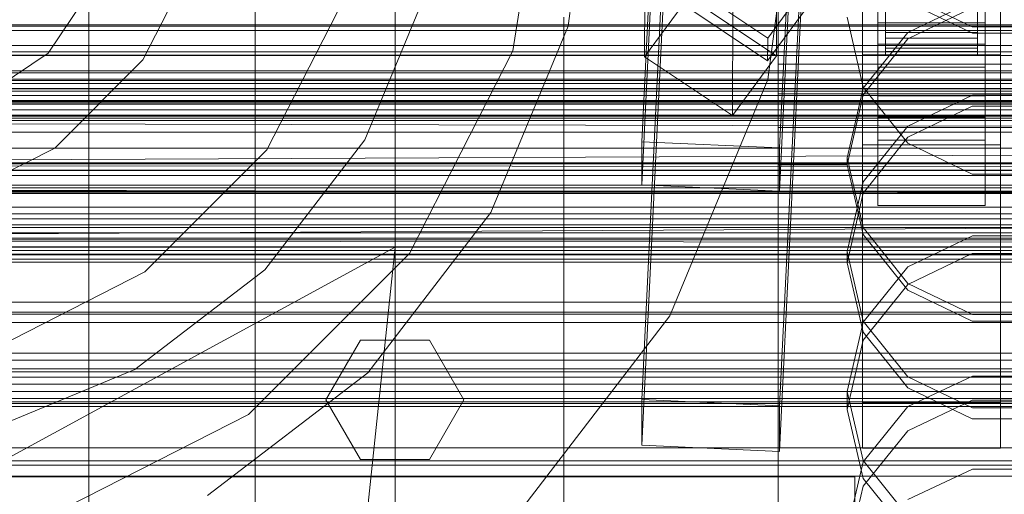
# Model space of a CAD drawing. Header units: millimetres. Extents: x -4395 to 65662, y -65530 to 6847.
# Tile 279 of 656: x -259 to -130, y -34337 to -34275. Entities that reach past the tile are written whole.
import ezdxf

# ---------------------------------------------------------------- set-up
doc = ezdxf.new("R2010")
doc.units = ezdxf.units.MM
for name, color, linetype, lineweight in [('COTAS_O', 1, 'Continuous', 0), ('COTAS_P', 1, 'Continuous', 0), ('frontal_briquetadora', 7, 'Continuous', 0), ('frontal_C01', 7, 'Continuous', 0), ('frontal_C02', 7, 'Continuous', 0), ('frontal_C03', 7, 'Continuous', 0), ('frontal_mezcladora', 7, 'Continuous', 0), ('frontal_secador', 7, 'Continuous', 0)]:
    doc.layers.add(name, color=color, linetype=linetype, lineweight=lineweight)
doc.dimstyles.new('R19_100', dxfattribs={"dimtxt": 250, "dimasz": 150, "dimexe": 150, "dimexo": 80, "dimgap": 100, "dimtad": 1, "dimtih": 1, "dimtoh": 1, "dimdsep": 46, "dimcen": 0.09, "dimadec": 0, "dimazin": 0, "dimtfac": 1, "dimtdec": 4, "dimtofl": 0, "dimtmove": 0, "dimatfit": 3, "dimfxl": 1, "dimtolj": 1, "dimtzin": 0, "dimarcsym": 0})

# ---------------------------------------------------------------- blocks, each defined once
blk = doc.blocks.new('DIM_R33_43')
at = {"layer": 'COTAS_O'}
for p, q in [((-1725, -33700), (-1575, -33655)), ((1725, -33700), (1575, -33655)), ((-1725, -34400), (-1725, -33700)), ((-1725, -33700), (1725, -33700)), ((-1725, -33700), (-1575, -33745)), ((1725, -33700), (1575, -33745)), ((1725, -34400), (1725, -33700))]:
    blk.add_line(p, q, dxfattribs=at)
blk.add_text('3450 O', height=250, dxfattribs=at).set_placement((0, -33600))
blk = doc.blocks.new('DIM_R33_44')
at = {"layer": 'COTAS_P'}
for p, q in [((-150, -32200), (550, -32200)), ((550, -32200), (505, -32350)), ((550, -34800), (550, -32200)), ((550, -32200), (595, -32350)), ((550, -34800), (505, -34650)), ((550, -34800), (595, -34650)), ((-150, -34800), (550, -34800))]:
    blk.add_line(p, q, dxfattribs=at)
blk.add_text('2600 P', height=250, rotation=90, dxfattribs=at).set_placement((450, -33500))
blk = doc.blocks.new('DIM_R33_46')
at = {"layer": 'COTAS_O'}
for p, q in [((-650, -33700), (50, -33700)), ((50, -33700), (5, -33850)), ((50, -34900), (50, -33700)), ((50, -33700), (95, -33850)), ((50, -34900), (5, -34750)), ((50, -34900), (95, -34750)), ((-650, -34900), (50, -34900))]:
    blk.add_line(p, q, dxfattribs=at)
blk.add_text('1200 O', height=250, rotation=90, dxfattribs=at).set_placement((-50, -34300))
blk = doc.blocks.new('DIM_R33_47')
at = {"layer": 'COTAS_O'}
for p, q in [((-650, -34200), (-500, -34155)), ((650, -34200), (500, -34155)), ((-650, -34900), (-650, -34200)), ((-650, -34200), (650, -34200)), ((-650, -34200), (-500, -34245)), ((650, -34200), (500, -34245)), ((650, -34900), (650, -34200))]:
    blk.add_line(p, q, dxfattribs=at)
blk.add_text('1300 O', height=250, dxfattribs=at).set_placement((0, -34100))

msp = doc.modelspace()

# ---------------------------------------------------------------- linework, layer by layer
at = {"layer": 'frontal_briquetadora'}
for p, q in [((-210, -34680), (-210, -33820)), ((-210, -34060), (-210, -34490)), ((-210, -34060), (-210, -34496)), ((-210, -34060), (-210, -34305)), ((-160, -34275.621), (-160, -34255.753)), ((-210, -34260), (-210, -34305)), ((-210, -34680), (-210, -34260)), ((-210, -34496), (-210, -34260)), ((-160, -34279.956), (-160, -34260.18)), ((-160, -34277.979), (-160, -34260.611)), ((-160, -34261.61), (-160, -34281.116)), ((-160, -34265.027), (-160, -34282.059)), ((-160, -34284.973), (-160, -34267.941)), ((-160, -34288.446), (-160, -34268.879)), ((-160, -34288.435), (-160, -34268.884)), ((-160, -34270.044), (-160, -34289.82)), ((-160, -34272.021), (-160, -34289.389)), ((-143.094, -34272.168), (-134.674, -34276.228)), ((-134.673, -34272.915), (-143.093, -34276.965)), ((-134.673, -34277.085), (-143.093, -34273.035)), ((-160, -34274.379), (-160, -34294.247)), ((-143.094, -34277.832), (-134.674, -34273.772)), ((-210, -34275), (-210, -34294.286)), ((-188, -34275), (-188, -34278.905)), ((-188, -34275), (-188, -34293.742)), ((-188, -34275), (-188, -34294.286)), ((-160, -34275), (-160, -34294.5)), ((-160, -34275), (-160, -34294.704)), ((-160, -34275), (-160, -34292.221)), ((-160, -34275), (-160, -34294.515)), ((-160, -34275), (-160, -34294.867)), ((-160, -34295.487), (-160, -34275.621)), ((-148.92, -34284.112), (-151, -34275)), ((-143.093, -34276.965), (-148.92, -34284.263)), ((-134.674, -34276.228), (-125.326, -34276.228)), ((-125.327, -34277.085), (-134.673, -34277.085)), ((-160, -34293.039), (-160, -34277.979)), ((-148.92, -34285.14), (-143.094, -34277.832)), ((-188, -34278.905), (-188, -34282.036)), ((-160, -34279.956), (-396, -34279.956)), ((-160, -34299.541), (-160, -34279.956)), ((200, -34281.116), (-160, -34281.116)), ((-160, -34281.116), (-160, -34300.517)), ((-160, -34281.121), (-160, -34300.538)), ((-188, -34282.036), (-188, -34283.774)), ((-160, -34282.059), (-160, -34296.162)), ((-160, -34284.973), (200, -34284.973)), ((-160, -34302.341), (-160, -34284.973)), ((-148.92, -34284.263), (-151, -34293.364)), ((-143.094, -34291.418), (-148.92, -34284.112)), ((-151, -34294.247), (-148.92, -34285.14)), ((-143.093, -34289.221), (-134.673, -34285.179)), ((-134.673, -34285.179), (-125.327, -34285.179)), ((-134.674, -34286.607), (-143.094, -34290.664)), ((-125.326, -34286.607), (-134.674, -34286.607)), ((-160, -34307.656), (-160, -34288.435)), ((-160, -34307.682), (-160, -34288.446)), ((-160, -34289.389), (200, -34289.389)), ((-160, -34289.389), (-160, -34306.421)), ((-160, -34289.82), (-160, -34309.026)), ((-148.92, -34296.503), (-143.093, -34289.221)), ((-143.094, -34290.664), (-148.92, -34297.965)), ((-134.674, -34295.473), (-143.094, -34291.418)), ((-160, -34292.221), (-160, -34306.82)), ((-188, -34293.742), (-188, -34311.847)), ((-160, -34303.498), (-160, -34293.039)), ((-151, -34293.364), (-151, -34294.247)), ((-151, -34293.364), (-148.92, -34302.464)), ((-210, -34294.286), (-210, -34313.291)), ((-188, -34294.286), (-188, -34313.291)), ((-151, -34294.247), (-160, -34294.247)), ((-160, -34294.247), (-160, -34314.065)), ((-160, -34294.5), (-160, -34313.519)), ((-160, -34294.515), (-160, -34313.55)), ((-160, -34294.704), (-160, -34313.651)), ((-160, -34294.867), (-160, -34314.683)), ((-148.92, -34303.343), (-151, -34294.247)), ((-160, -34315.301), (-160, -34295.487)), ((-160, -34296.162), (-160, -34305.188)), ((-151, -34305.584), (-148.92, -34296.503)), ((-125.326, -34295.473), (-134.674, -34295.473)), ((-148.92, -34297.965), (-151, -34307.055)), ((-160, -34318.183), (-160, -34299.541)), ((-160, -34300.517), (-160, -34319.289)), ((-160, -34300.538), (-160, -34319.325)), ((-160, -34317.401), (-160, -34302.341)), ((-148.92, -34302.464), (-143.093, -34309.762)), ((-160, -34307.765), (-160, -34303.498)), ((-143.094, -34310.629), (-148.92, -34303.343)), ((-143.093, -34307.571), (-134.673, -34303.551)), ((-134.673, -34303.551), (-125.327, -34303.551)), ((-210, -34305), (-430, -34305)), ((-210, -34305), (-418, -34418.333)), ((-210, -34305), (-222, -34418.333)), ((-210, -34471), (-210, -34305)), ((-210, -34680), (-210, -34305)), ((-210, -34305), (-210, -34496)), ((-160, -34305.188), (-160, -34307.765)), ((-160, -34306.421), (-160, -34320.524)), ((-160, -34306.82), (-160, -34316.575)), ((-151, -34305.584), (-151, -34307.055)), ((-148.92, -34314.665), (-151, -34305.584)), ((-134.674, -34305.831), (-143.094, -34309.876)), ((-125.326, -34305.831), (-134.674, -34305.831)), ((-160, -34326.072), (-160, -34307.656)), ((-160, -34326.113), (-160, -34307.682)), ((-151, -34307.055), (-148.92, -34316.128)), ((-148.92, -34314.816), (-143.093, -34307.571)), ((-160, -34309.026), (-160, -34326.924)), ((-143.094, -34309.876), (-148.92, -34317.151)), ((-134.674, -34314.669), (-143.094, -34310.629)), ((-143.093, -34309.762), (-134.673, -34313.812)), ((-188, -34311.847), (-188, -34328.696)), ((-210, -34313.291), (-210, -34331.737)), ((-188, -34313.291), (-188, -34331.737)), ((-160, -34313.519), (-160, -34331.59)), ((-160, -34313.55), (-160, -34331.635)), ((-160, -34313.651), (-160, -34331.113)), ((-160, -34314.065), (-160, -34333.784)), ((-134.673, -34313.812), (-125.327, -34313.812)), ((-160, -34314.683), (-160, -34334.398)), ((-160, -34335.011), (-160, -34315.301)), ((-151, -34323.849), (-148.92, -34314.816)), ((-143.093, -34321.948), (-148.92, -34314.665)), ((-125.326, -34314.669), (-134.674, -34314.669)), ((-160, -34316.575), (-160, -34320)), ((-148.92, -34316.128), (-143.094, -34323.39)), ((-160, -34327.861), (-160, -34317.401)), ((-160, -34335.166), (-160, -34318.183)), ((-148.92, -34317.151), (-151, -34326.199)), ((-160, -34319.289), (-160, -34336.971)), ((-160, -34319.325), (-160, -34337.021)), ((-160, -34320.524), (-160, -34329.551)), ((-134.673, -34321.854), (-143.093, -34325.844)), ((-134.673, -34325.989), (-143.093, -34321.948)), ((-125.327, -34321.854), (-134.673, -34321.854)), ((-143.094, -34323.39), (-134.674, -34327.416)), ((-151, -34323.849), (-151, -34326.199)), ((-151, -34323.849), (-148.92, -34332.883)), ((-160, -34343.231), (-160, -34326.072)), ((-160, -34343.286), (-160, -34326.113)), ((-143.093, -34325.844), (-148.92, -34333.033)), ((-143.094, -34329.005), (-134.674, -34324.981)), ((-134.674, -34324.981), (-125.326, -34324.981)), ((-125.327, -34325.989), (-134.673, -34325.989)), ((-160, -34326.924), (-160, -34342.827)), ((-148.92, -34335.219), (-151, -34326.199)), ((-134.674, -34327.416), (-125.326, -34327.416)), ((-188, -34328.696), (-188, -34343.717)), ((-160, -34332.127), (-160, -34327.861)), ((-160, -34329.551), (-160, -34332.127)), ((-148.92, -34336.235), (-143.094, -34329.005)), ((-160, -34331.113), (-160, -34346.418)), ((-210, -34331.737), (-210, -34349.356)), ((-188, -34331.737), (-188, -34349.356)), ((-160, -34331.59), (-160, -34348.267)), ((-160, -34331.635), (-160, -34348.326)), ((-160, -34333.784), (-160, -34353.351)), ((-148.92, -34333.033), (-151, -34341.997)), ((-148.92, -34332.883), (-143.093, -34340.127)), ((-160, -34334.398), (-160, -34353.959)), ((-160, -34354.568), (-160, -34335.011)), ((-143.093, -34337.96), (-134.673, -34333.996)), ((-134.673, -34333.996), (-125.327, -34333.996)), ((-160, -34349.836), (-160, -34335.166)), ((-151, -34345.219), (-148.92, -34336.235)), ((-143.094, -34342.432), (-148.92, -34335.219)), ((-160, -34336.971), (-160, -34353.127)), ((-160, -34337.021), (-160, -34353.19))]:
    msp.add_line(p, q, dxfattribs=at)
at = {"layer": 'frontal_C01'}
for p, q in [((-250, -33252.594), (-250, -35948.128)), ((-250, -35952.922), (-250, -33257.389)), ((-228.298, -34130.544), (-228.298, -34405.548)), ((-228.298, -34411.307), (-228.298, -34136.303)), ((-177.811, -34291.243), (-174.943, -34231.68)), ((-156.962, -34232.477), (-159.83, -34292.04)), ((-177.811, -34296.889), (-174.943, -34237.326)), ((-159.83, -34297.686), (-156.962, -34238.123)), ((-149, -34291.64), (-149, -34245.976)), ((-131, -34245.976), (-131, -34291.64)), ((-149, -34297.285), (-149, -34251.621)), ((-131, -34297.285), (-131, -34251.621)), ((-425, -34286.334), (425, -34286.334)), ((450, -34288.496), (-450, -34288.496)), ((-159.83, -34292.04), (-177.811, -34291.243)), ((-177.811, -34291.243), (-177.811, -34296.889)), ((-159.83, -34297.686), (-159.83, -34292.04)), ((-131, -34291.64), (-149, -34291.64)), ((-149, -34291.64), (-149, -34297.285)), ((-131, -34297.285), (-131, -34291.64)), ((425, -34297.846), (-425, -34297.846)), ((-177.811, -34296.889), (-159.83, -34297.686)), ((-149, -34297.285), (-131, -34297.285)), ((-450, -34299.786), (450, -34299.786)), ((425, -34300.673), (-425, -34300.673)), ((-425, -34312.185), (425, -34312.185))]:
    msp.add_line(p, q, dxfattribs=at)
at = {"layer": 'frontal_C02'}
for p, q in [((-250, -32921.727), (-250, -35767.183)), ((-250, -35771.953), (-250, -32926.497)), ((-228.298, -34165.201), (-228.298, -34455.696)), ((-228.298, -34461.426), (-228.298, -34170.932)), ((-147, -34278.518), (-147, -34232.699)), ((-133, -34232.699), (-133, -34278.518)), ((-147, -34235.68), (-147, -34281.498)), ((-133, -34281.498), (-133, -34235.68)), ((-133.847, -34240.194), (-161.379, -34277.717)), ((-147, -34288.055), (-147, -34242.237)), ((-133, -34242.237), (-133, -34288.055)), ((-161.391, -34280.697), (-133.859, -34243.175)), ((-147, -34245.217), (-147, -34291.036)), ((-133, -34291.036), (-133, -34245.217)), ((-177.811, -34324.929), (-174.943, -34265.663)), ((-160.19, -34265.722), (-160.247, -34280.028)), ((-177.394, -34265.87), (-177.451, -34280.176)), ((-156.962, -34266.456), (-159.83, -34325.721)), ((-146, -34268.517), (-146, -34276.966)), ((-146, -34268.885), (-146, -34277.742)), ((-146, -34269.504), (-146, -34279.049)), ((-134, -34276.966), (-134, -34268.517)), ((-134, -34277.742), (-134, -34268.885)), ((-134, -34279.049), (-134, -34269.504)), ((-161.379, -34277.717), (-172.847, -34270.048)), ((-146, -34269.694), (-146, -34279.451)), ((-146, -34269.906), (-146, -34279.897)), ((-134, -34279.451), (-134, -34269.694)), ((-134, -34279.897), (-134, -34269.906)), ((-177.811, -34330.891), (-174.943, -34271.625)), ((-171.715, -34272.359), (-177.451, -34280.176)), ((-172.859, -34273.028), (-161.391, -34280.697)), ((-160.247, -34280.028), (-171.715, -34272.359)), ((-159.83, -34331.684), (-156.962, -34272.418)), ((-165.983, -34287.845), (-165.926, -34273.539)), ((-146, -34273.788), (-146, -34276.966)), ((-134, -34276.966), (-134, -34273.788)), ((-147, -34290.021), (-147, -34275.714)), ((-147, -34275.714), (-133, -34275.714)), ((-147, -34285.26), (-147, -34275.714)), ((-146, -34277.742), (-146, -34274.886)), ((-134, -34274.886), (-134, -34277.742)), ((-133, -34275.714), (-133, -34290.021)), ((-133, -34275.714), (-133, -34285.26)), ((-146, -34276.966), (-146, -34279.049)), ((-146, -34276.966), (-134, -34276.966)), ((-134, -34279.049), (-134, -34276.966)), ((-161.391, -34280.697), (-161.379, -34277.717)), ((-133, -34278.518), (-147, -34278.518)), ((-147, -34278.518), (-147, -34281.498)), ((-146, -34277.742), (-134, -34277.742)), ((-146, -34279.451), (-146, -34277.742)), ((-134, -34277.742), (-134, -34279.451)), ((-133, -34281.498), (-133, -34278.518)), ((-450, -34279.503), (450, -34279.503)), ((-146, -34279.049), (-146, -34279.897)), ((-146, -34279.049), (-134, -34279.049)), ((-146, -34279.451), (-134, -34279.451)), ((-146, -34279.897), (-146, -34279.451)), ((-134, -34279.897), (-134, -34279.049)), ((-134, -34279.451), (-134, -34279.897)), ((-177.451, -34280.176), (-165.983, -34287.845)), ((-165.983, -34287.845), (-160.247, -34280.028)), ((-149, -34285.848), (-149, -34279.887)), ((-149, -34279.887), (-131, -34279.887)), ((-149, -34325.324), (-149, -34279.887)), ((-146, -34279.897), (-134, -34279.897)), ((-131, -34279.887), (-131, -34285.848)), ((-131, -34279.887), (-131, -34325.324)), ((-147, -34281.498), (-133, -34281.498)), ((-131, -34285.848), (-149, -34285.848)), ((-149, -34331.285), (-149, -34285.848)), ((-133, -34285.26), (-147, -34285.26)), ((-147, -34285.26), (-147, -34299.566)), ((-133, -34299.566), (-133, -34285.26)), ((-131, -34331.285), (-131, -34285.848)), ((-133, -34288.055), (-147, -34288.055)), ((-147, -34288.055), (-147, -34291.036)), ((-133, -34291.036), (-133, -34288.055)), ((-133, -34290.021), (-147, -34290.021)), ((-147, -34290.021), (-147, -34299.566)), ((-133, -34299.566), (-133, -34290.021)), ((-147, -34291.036), (-133, -34291.036)), ((-147, -34299.566), (-133, -34299.566)), ((-425, -34319.779), (425, -34319.779)), ((-159.83, -34325.721), (-177.811, -34324.929)), ((-177.811, -34324.929), (-177.811, -34330.891)), ((-159.83, -34331.684), (-159.83, -34325.721)), ((-131, -34325.324), (-149, -34325.324)), ((-149, -34325.324), (-149, -34331.285)), ((-131, -34331.285), (-131, -34325.324)), ((425, -34331.234), (-425, -34331.234)), ((-177.811, -34330.891), (-159.83, -34331.684)), ((-149, -34331.285), (-131, -34331.285)), ((425, -34334.92), (-425, -34334.92))]:
    msp.add_line(p, q, dxfattribs=at)
at = {"layer": 'frontal_C03'}
for p, q in [((1270, -34283.241), (-1230, -34283.241)), ((1270, -34283.627), (-1230, -34283.627)), ((1270, -34284.293), (-1230, -34284.293)), ((-1230, -34285.225), (1270, -34285.225)), ((1270, -34286.167), (-1230, -34286.167)), ((1270, -34287.099), (-1230, -34287.099)), ((1270, -34287.765), (-1230, -34287.765)), ((1270, -34288.151), (-1230, -34288.151)), ((1270, -34302.081), (-1230, -34302.081)), ((1270, -34302.468), (-1230, -34302.468)), ((1270, -34303.134), (-1230, -34303.134)), ((-1230, -34304.066), (1270, -34304.066)), ((1270, -34305.008), (-1230, -34305.008)), ((1270, -34305.94), (-1230, -34305.94)), ((1270, -34306.606), (-1230, -34306.606)), ((1270, -34306.992), (-1230, -34306.992)), ((1270, -34320.922), (-1230, -34320.922)), ((1270, -34321.309), (-1230, -34321.309)), ((1270, -34321.975), (-1230, -34321.975)), ((-1230, -34322.907), (1270, -34322.907)), ((1270, -34323.849), (-1230, -34323.849)), ((1270, -34324.781), (-1230, -34324.781)), ((1270, -34325.447), (-1230, -34325.447)), ((1270, -34325.833), (-1230, -34325.833))]:
    msp.add_line(p, q, dxfattribs=at)
at = {"layer": 'frontal_mezcladora'}
for p, q in [((-190, -34250), (-194.65, -34279.357)), ((-184, -34250), (-187.441, -34276.141)), ((-157, -34250), (-161.361, -34283.129)), ((-246.197, -34266.073), (-255.302, -34279.698)), ((-235.545, -34266.069), (-242.931, -34280.565)), ((-205.794, -34271.223), (-213.986, -34291)), ((-216.524, -34272.249), (-226.751, -34292.321)), ((-187.441, -34276.141), (-197.531, -34300.5)), ((-255.302, -34279.698), (-268.927, -34288.803)), ((-194.65, -34279.357), (-208.143, -34305.84)), ((-242.931, -34280.565), (-254.435, -34292.069)), ((-161.361, -34283.129), (-174.149, -34314)), ((-213.986, -34291), (-227.017, -34307.983)), ((-254.435, -34292.069), (-268.931, -34299.455)), ((-226.751, -34292.321), (-242.679, -34308.249)), ((-197.531, -34300.5), (-213.582, -34321.418)), ((-208.143, -34305.84), (-229.16, -34326.857)), ((-227.017, -34307.983), (-244, -34321.014)), ((-242.679, -34308.249), (-262.751, -34318.476)), ((-174.149, -34314), (-194.49, -34340.51)), ((-219.047, -34324.953), (-214.547, -34317.159)), ((-214.547, -34317.159), (-205.547, -34317.159)), ((-205.547, -34317.159), (-201.047, -34324.953)), ((-244, -34321.014), (-263.777, -34329.206)), ((-213.582, -34321.418), (-234.5, -34337.469)), ((-214.547, -34332.748), (-219.047, -34324.953)), ((-201.047, -34324.953), (-205.547, -34332.748)), ((-229.16, -34326.857), (-255.643, -34340.35)), ((-205.547, -34332.748), (-214.547, -34332.748)), ((-420, -34335), (-150, -34335)), ((-150, -34380), (-150, -34335))]:
    msp.add_line(p, q, dxfattribs=at)
at = {"layer": 'frontal_secador'}
for p, q in [((1250, -34276), (-1250, -34276)), ((1250, -34276.144), (-1250, -34276.144)), ((1250, -34276.709), (-1250, -34276.709)), ((1250, -34278.686), (-1250, -34278.686)), ((1250, -34280), (-1250, -34280)), ((1320, -34282), (-1320, -34282)), ((1320, -34282.273), (-1320, -34282.273)), ((1250, -34282), (-1250, -34282)), ((1320, -34283.072), (-1320, -34283.072)), ((1320, -34284.343), (-1320, -34284.343)), ((1250, -34284.651), (-1250, -34284.651)), ((1320, -34286), (-1320, -34286)), ((1250, -34285.859), (-1250, -34285.859)), ((-1250, -34286), (1250, -34286)), ((1320, -34287.929), (-1320, -34287.929)), ((-422.12, -34288.52), (420.5, -34290.5)), ((-1320, -34290), (1320, -34290)), ((-1250, -34290), (1250, -34290)), ((-413.48, -34294.28), (420.5, -34290.5)), ((1320, -34292.071), (-1320, -34292.071)), ((1320, -34294), (-1320, -34294)), ((1250, -34294.141), (-1250, -34294.141)), ((-413.48, -34294.28), (410.42, -34294.82)), ((-407, -34295), (410.42, -34294.82)), ((407, -34295), (-407, -34295)), ((1320, -34295.657), (-1320, -34295.657)), ((1320, -34296.928), (-1320, -34296.928)), ((1320, -34297.727), (-1320, -34297.727)), ((1250, -34297.285), (-1250, -34297.285)), ((-431.48, -34297.08), (429.5, -34299.5)), ((1320, -34298), (-1320, -34298)), ((1250, -34298), (-1250, -34298)), ((-420.92, -34304.12), (429.5, -34299.5)), ((1250, -34301.314), (-1250, -34301.314)), ((1250, -34303.856), (-1250, -34303.856)), ((-420.92, -34304.12), (417.18, -34304.78)), ((1250, -34305.455), (-1250, -34305.455)), ((-413, -34305), (417.18, -34304.78)), ((413, -34305), (-413, -34305)), ((1250, -34306), (-1250, -34306)), ((1360, -34313.5), (-1360, -34313.5)), ((1250, -34313.75), (-1250, -34313.75)), ((1360, -34314.863), (-1360, -34314.863)), ((1360, -34318.859), (-1360, -34318.859)), ((1360, -34325.216), (-1360, -34325.216)), ((1360, -34333.5), (-1360, -34333.5)), ((1250, -34332.924), (-1250, -34332.924))]:
    msp.add_line(p, q, dxfattribs=at)

# ---------------------------------------------------------------- dimensions: what is measured, and where the dimension line sits
at = {"layer": 'COTAS_O'}
for p1, p2, distance, picture, middle in [((-650, -34900), (-650, -33700), -700, 'DIM_R33_46', (50, -34300)), ((-1725, -34400), (1725, -34400), 700, 'DIM_R33_43', (0, -33700)), ((-650, -34900), (650, -34900), 700, 'DIM_R33_47', (0, -34200))]:
    dim = msp.add_aligned_dim(p1=p1, p2=p2, distance=distance, text='<> O', dimstyle='R19_100', dxfattribs=at)
    dim.commit()
    dim.dimension.update_dxf_attribs({"geometry": picture, "text_midpoint": middle})
at = {"layer": 'COTAS_P'}
dim = msp.add_aligned_dim(p1=(-150, -34800), p2=(-150, -32200), distance=-700, text='<> P', dimstyle='R19_100', dxfattribs=at)
dim.commit()
dim.dimension.update_dxf_attribs({"geometry": 'DIM_R33_44', "text_midpoint": (550, -33500)})

doc.saveas('drawing.dxf')
